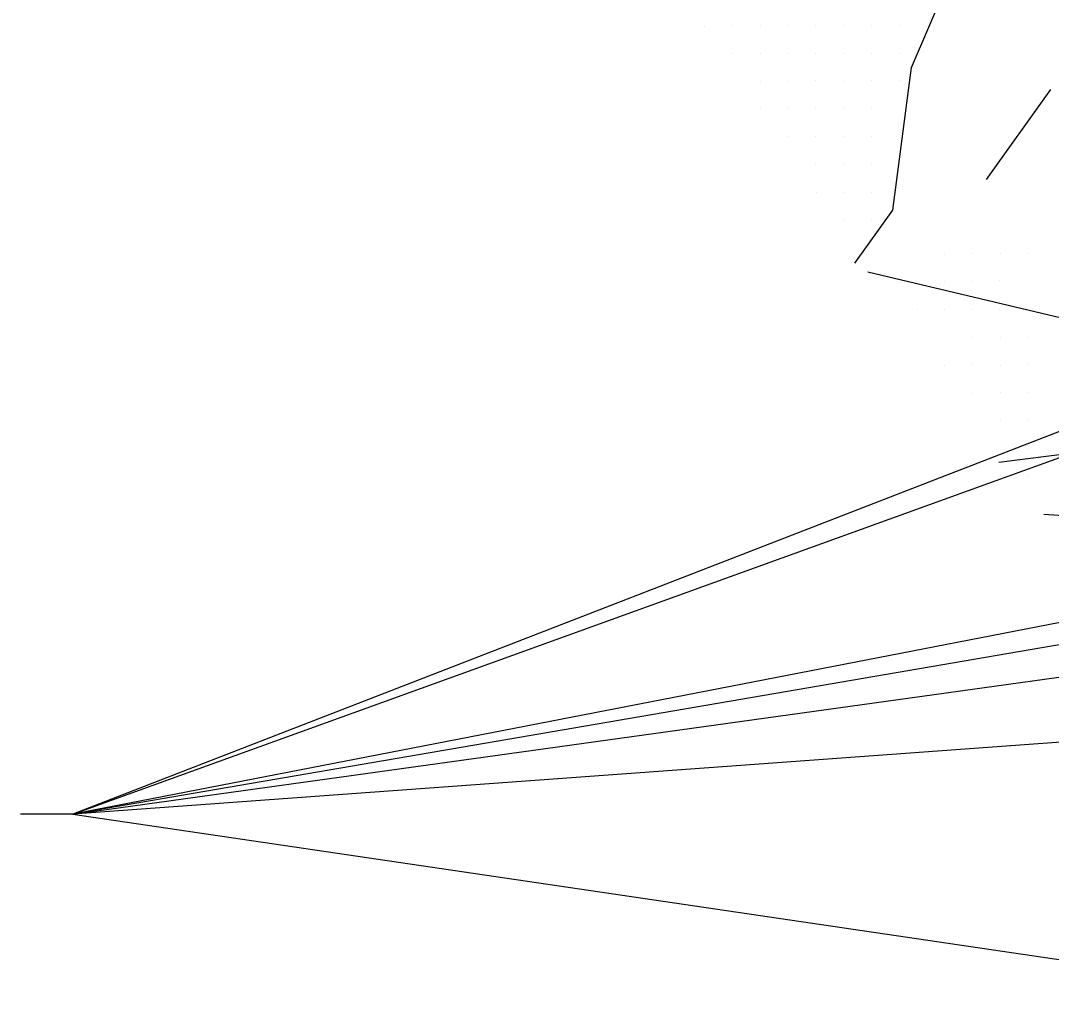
# Model space of a CAD drawing. Extents: x 1602514 to 1609837, y 863887 to 871157.
# Drawn here: x 1604037 to 1604593, y 866343 to 866877 of the extents above; entities that cross this region are included whole.
import ezdxf

# ---------------------------------------------------------------- set-up
doc = ezdxf.new("R2010")
doc.units = 0
for name, color, linetype in [('Survey-Buildings', 7, 'Continuous'), ('Survey-Ridge Lines', 7, 'Continuous'), ('Survey-Spot dirt', 7, 'Continuous'), ('Survey-Vegetation trees', 7, 'Continuous'), ('Text General Notes', 7, 'Continuous')]:
    doc.layers.add(name, color=color, linetype=linetype)

msp = doc.modelspace()

# ---------------------------------------------------------------- linework, layer by layer
at = {"layer": 'Survey-Buildings'}
msp.add_lwpolyline([(1604600.74, 866594.14), (1604601.86, 866610.12), (1604588.59, 866611)], dxfattribs=at)
msp.add_lwpolyline([(1604600.74, 866594.14), (1604601.86, 866610.12), (1604588.59, 866611)], dxfattribs=at)
at = {"layer": 'Survey-Ridge Lines'}
msp.add_line((1604557.67, 866791.38), (1604592.39, 866839.95), dxfattribs=at)
msp.add_line((1604557.67, 866791.38), (1604592.39, 866839.95), dxfattribs=at)
msp.add_lwpolyline([(1604486.63, 866746.38), (1604507.23, 866774.98), (1604517.27, 866851.7), (1604535.88, 866895.49), (1604508.17, 866934.58), (1604470.08, 866986.19)], dxfattribs=at)
msp.add_lwpolyline([(1604486.63, 866746.38), (1604507.23, 866774.98), (1604517.27, 866851.7), (1604535.88, 866895.49), (1604508.17, 866934.58), (1604470.08, 866986.19)], dxfattribs=at)
at = {"layer": 'Survey-Spot dirt'}
for p, q in [((1604405.83, 866874.11), (1604405.83, 866874.11)), ((1604405.83, 866874.11), (1604405.83, 866874.11)), ((1604420.71, 866874.49), (1604420.71, 866874.49)), ((1604420.71, 866874.49), (1604420.71, 866874.49)), ((1604435.69, 866874.44), (1604435.69, 866874.44)), ((1604435.69, 866874.44), (1604435.69, 866874.44)), ((1604450.68, 866874.52), (1604450.68, 866874.52)), ((1604450.68, 866874.52), (1604450.68, 866874.52)), ((1604465.59, 866874.51), (1604465.59, 866874.51)), ((1604465.59, 866874.51), (1604465.59, 866874.51)), ((1604480.64, 866874.51), (1604480.64, 866874.51)), ((1604480.64, 866874.51), (1604480.64, 866874.51)), ((1604495.63, 866874.53), (1604495.63, 866874.53)), ((1604495.63, 866874.53), (1604495.63, 866874.53)), ((1604510.66, 866874.49), (1604510.66, 866874.49)), ((1604510.66, 866874.49), (1604510.66, 866874.49)), ((1604420.61, 866859.51), (1604420.61, 866859.51)), ((1604420.61, 866859.51), (1604420.61, 866859.51)), ((1604435.62, 866859.57), (1604435.62, 866859.57)), ((1604435.62, 866859.57), (1604435.62, 866859.57)), ((1604450.69, 866859.46), (1604450.69, 866859.46)), ((1604450.69, 866859.46), (1604450.69, 866859.46)), ((1604465.66, 866859.55), (1604465.66, 866859.55)), ((1604465.66, 866859.55), (1604465.66, 866859.55)), ((1604480.61, 866859.49), (1604480.61, 866859.49)), ((1604480.61, 866859.49), (1604480.61, 866859.49)), ((1604495.65, 866859.4), (1604495.65, 866859.4)), ((1604495.65, 866859.4), (1604495.65, 866859.4)), ((1604510.6, 866859.47), (1604510.6, 866859.47)), ((1604510.6, 866859.47), (1604510.6, 866859.47)), ((1604435.7, 866844.45), (1604435.7, 866844.45)), ((1604435.7, 866844.45), (1604435.7, 866844.45)), ((1604450.7, 866844.44), (1604450.7, 866844.44)), ((1604450.7, 866844.44), (1604450.7, 866844.44)), ((1604465.6, 866844.56), (1604465.6, 866844.56)), ((1604465.6, 866844.56), (1604465.6, 866844.56)), ((1604480.69, 866844.47), (1604480.69, 866844.47)), ((1604480.69, 866844.47), (1604480.69, 866844.47)), ((1604495.6, 866844.52), (1604495.6, 866844.52)), ((1604495.6, 866844.52), (1604495.6, 866844.52)), ((1604510.64, 866844.51), (1604510.64, 866844.51)), ((1604510.64, 866844.51), (1604510.64, 866844.51)), ((1604435.63, 866829.53), (1604435.63, 866829.53)), ((1604435.63, 866829.53), (1604435.63, 866829.53)), ((1604450.62, 866829.54), (1604450.62, 866829.54)), ((1604450.62, 866829.54), (1604450.62, 866829.54)), ((1604465.68, 866829.58), (1604465.68, 866829.58)), ((1604465.68, 866829.58), (1604465.68, 866829.58)), ((1604480.61, 866829.44), (1604480.61, 866829.44)), ((1604480.61, 866829.44), (1604480.61, 866829.44)), ((1604495.64, 866829.5), (1604495.64, 866829.5)), ((1604495.64, 866829.5), (1604495.64, 866829.5)), ((1604450.59, 866814.44), (1604450.59, 866814.44)), ((1604450.59, 866814.44), (1604450.59, 866814.44)), ((1604465.63, 866814.5), (1604465.63, 866814.5)), ((1604465.63, 866814.5), (1604465.63, 866814.5)), ((1604480.62, 866814.45), (1604480.62, 866814.45)), ((1604480.62, 866814.45), (1604480.62, 866814.45)), ((1604495.68, 866814.56), (1604495.68, 866814.56)), ((1604495.68, 866814.56), (1604495.68, 866814.56)), ((1604465.69, 866799.44), (1604465.69, 866799.44)), ((1604465.69, 866799.44), (1604465.69, 866799.44)), ((1604480.64, 866799.45), (1604480.64, 866799.45)), ((1604480.64, 866799.45), (1604480.64, 866799.45)), ((1604495.68, 866799.48), (1604495.68, 866799.48)), ((1604495.68, 866799.48), (1604495.68, 866799.48)), ((1604465.84, 866784.66), (1604465.84, 866784.66)), ((1604465.84, 866784.66), (1604465.84, 866784.66)), ((1604480.61, 866784.46), (1604480.61, 866784.46)), ((1604480.61, 866784.46), (1604480.61, 866784.46)), ((1604495.61, 866784.53), (1604495.61, 866784.53)), ((1604495.61, 866784.53), (1604495.61, 866784.53)), ((1604480.62, 866769.53), (1604480.62, 866769.53)), ((1604480.62, 866769.53), (1604480.62, 866769.53)), ((1604495.78, 866769.34), (1604495.78, 866769.34)), ((1604495.78, 866769.34), (1604495.78, 866769.34)), ((1604535.09, 866751.11), (1604535.09, 866751.11)), ((1604535.09, 866751.11), (1604535.09, 866751.11)), ((1604550.13, 866751.58), (1604550.13, 866751.58)), ((1604550.13, 866751.58), (1604550.13, 866751.58)), ((1604565.15, 866751.53), (1604565.15, 866751.53)), ((1604565.15, 866751.53), (1604565.15, 866751.53)), ((1604580.06, 866751.32), (1604580.06, 866751.32)), ((1604580.06, 866751.32), (1604580.06, 866751.32)), ((1604535.03, 866736.64), (1604535.03, 866736.64)), ((1604535.03, 866736.64), (1604535.03, 866736.64)), ((1604564.85, 866736.83), (1604564.85, 866736.83)), ((1604564.85, 866736.83), (1604564.85, 866736.83)), ((1604520.13, 866736.57), (1604520.13, 866736.57)), ((1604520.13, 866736.57), (1604520.13, 866736.57)), ((1604550.18, 866736.46), (1604550.18, 866736.46)), ((1604550.18, 866736.46), (1604550.18, 866736.46)), ((1604520.23, 866721.53), (1604520.23, 866721.53)), ((1604520.23, 866721.53), (1604520.23, 866721.53)), ((1604535, 866721.53), (1604535, 866721.53)), ((1604535, 866721.53), (1604535, 866721.53)), ((1604550.05, 866721.65), (1604550.05, 866721.65)), ((1604550.05, 866721.65), (1604550.05, 866721.65)), ((1604564.92, 866721.57), (1604564.92, 866721.57)), ((1604564.92, 866721.57), (1604564.92, 866721.57)), ((1604579.86, 866721.46), (1604579.86, 866721.46)), ((1604579.86, 866721.46), (1604579.86, 866721.46)), ((1604550.25, 866706.52), (1604550.25, 866706.52)), ((1604550.25, 866706.52), (1604550.25, 866706.52)), ((1604565.13, 866706.51), (1604565.13, 866706.51)), ((1604565.13, 866706.51), (1604565.13, 866706.51)), ((1604580.08, 866706.32), (1604580.08, 866706.32)), ((1604580.08, 866706.32), (1604580.08, 866706.32)), ((1604535.2, 866691.48), (1604535.2, 866691.48)), ((1604535.2, 866691.48), (1604535.2, 866691.48)), ((1604550.12, 866691.49), (1604550.12, 866691.49)), ((1604550.12, 866691.49), (1604550.12, 866691.49)), ((1604565, 866691.45), (1604565, 866691.45)), ((1604565, 866691.45), (1604565, 866691.45)), ((1604580.18, 866691.52), (1604580.18, 866691.52)), ((1604580.18, 866691.52), (1604580.18, 866691.52)), ((1604550.07, 866676.4), (1604550.07, 866676.4)), ((1604550.07, 866676.4), (1604550.07, 866676.4)), ((1604565.13, 866676.46), (1604565.13, 866676.46)), ((1604565.13, 866676.46), (1604565.13, 866676.46)), ((1604579.95, 866676.43), (1604579.95, 866676.43)), ((1604579.95, 866676.43), (1604579.95, 866676.43)), ((1604565.17, 866661.46), (1604565.17, 866661.46)), ((1604565.17, 866661.46), (1604565.17, 866661.46)), ((1604580.25, 866661.46), (1604580.25, 866661.46)), ((1604580.25, 866661.46), (1604580.25, 866661.46)), ((1604580.19, 866646.48), (1604580.19, 866646.48)), ((1604580.19, 866646.48), (1604580.19, 866646.48)), ((1604580.18, 866631.41), (1604580.18, 866631.41)), ((1604580.18, 866631.41), (1604580.18, 866631.41))]:
    msp.add_line(p, q, dxfattribs=at)
at = {"layer": 'Survey-Vegetation trees'}
msp.add_lwpolyline([(1604564.22, 866639.06), (1604632.42, 866647.81), (1604641.16, 866706.43), (1604493.69, 866741.42)], dxfattribs=at)
msp.add_lwpolyline([(1604564.22, 866639.06), (1604632.42, 866647.81), (1604641.16, 866706.43), (1604493.69, 866741.42)], dxfattribs=at)
at = {"layer": 'Text General Notes'}
for p, q in [((1604738.94, 866565.21), (1604065.19, 866449.51)), ((1604738.94, 866565.21), (1604065.19, 866449.51)), ((1605088.05, 866524.09), (1604065.19, 866449.51)), ((1605088.05, 866524.09), (1604065.19, 866449.51)), ((1604065.19, 866449.51), (1604037.1, 866449.51)), ((1604065.19, 866449.51), (1604037.1, 866449.51)), ((1604065.19, 866449.51), (1605339.88, 866261.5)), ((1604065.19, 866449.51), (1605339.88, 866261.5))]:
    msp.add_line(p, q, dxfattribs=at)
for points in [[(1604869.31, 866761.21), (1604065.19, 866449.51), (1604866.11, 866738.89)], [(1604869.31, 866761.21), (1604065.19, 866449.51), (1604866.11, 866738.89)], [(1605012.85, 866633.37), (1604065.19, 866449.51), (1605014.37, 866581.28)], [(1605012.85, 866633.37), (1604065.19, 866449.51), (1605014.37, 866581.28)]]:
    msp.add_lwpolyline(points, dxfattribs=at)

doc.saveas('drawing.dxf')
